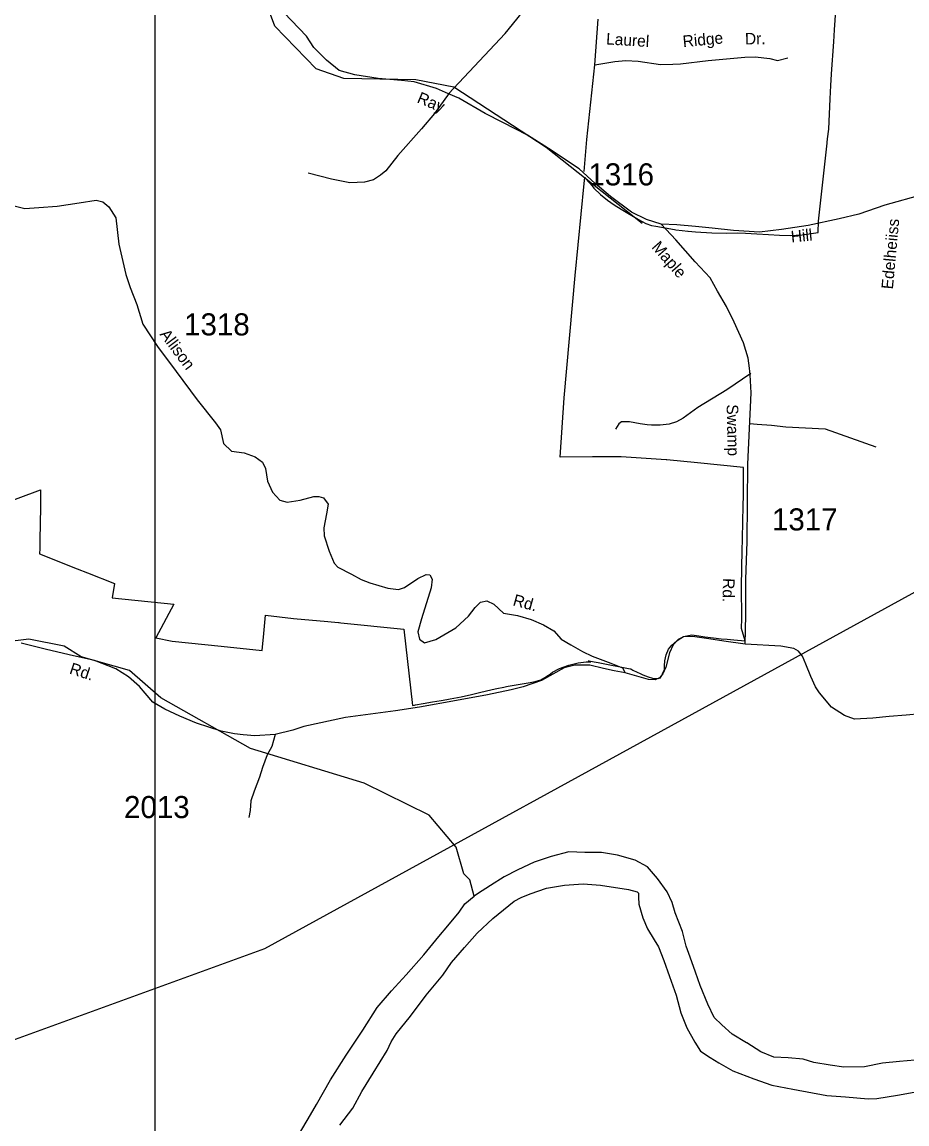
# Model space of a CAD drawing. Extents: x 884530 to 1028605, y 526725 to 653634.
# Drawn here: x 928269 to 933277, y 596749 to 602988 of the extents above; entities that cross this region are included whole.
import ezdxf

# ---------------------------------------------------------------- set-up
doc = ezdxf.new("R2010")
doc.units = 0
for name, color, linetype in [('Exist Boundary Political City Limit New', 7, 'Continuous'), ('Exist Hydrographic Bay Label', 7, 'Continuous'), ('Exist Hydrographic Misc Water Feature', 7, 'Continuous'), ('Exist Road Non-System Type 51', 7, 'Continuous'), ('Exist Road Non-System Type 51 Label', 7, 'Continuous'), ('Exist Road Secondary Type 41 Attributed', 7, 'Continuous'), ('Exist Road Secondary Type 51 Attributed', 7, 'Continuous'), ('Exist Road Secondary Type 51 Label', 7, 'Continuous'), ('Exist Road Secondary Type 51 Number Label', 7, 'Continuous'), ('Exist Utilities Electrical Transmission Line', 7, 'Continuous'), ('Map Preparation Boundary City Limit Buffer Line', 7, 'Continuous'), ('Map Preparation Inset Cut Line', 7, 'Continuous')]:
    doc.layers.add(name, color=color, linetype=linetype)

msp = doc.modelspace()

# ---------------------------------------------------------------- linework, layer by layer
at = {"layer": 'Exist Boundary Political City Limit New'}
for points in [[(932090.6, 600491.7), (931918.2, 600508.6), (931917, 600508.8), (931914.7, 600509.1), (931659.1, 600525.5), (931654.4, 600525.8), (931534.7, 600525.4), (931496.2, 600525.3), (931314.6, 600524.6), (931337.4, 600860.6), (931398.5, 601552.1), (931398.6, 601553.7), (931449.5, 602073.7), (931452.9, 602108.6), (931458.4, 602102.8), (931477.5, 602079.3), (931495.1, 602059.6), (931505.4, 602048), (931543.1, 602012.1), (931582.6, 601979), (931619.9, 601952.8), (931659.1, 601928.8), (931757.1, 601869.3), (931798.3, 601847.4), (931830.9, 601836.7), (931855.8, 601832.2), (931960.8, 601813.1), (931968, 601811.9), (932003.8, 601806.8), (932035.9, 601803.5), (932038.9, 601803.2), (932079.2, 601799.9), (932171.6, 601794.9), (932253.6, 601793.4), (932315.4, 601793.5), (932363.8, 601792.2), (932427.3, 601788.9), (932492.9, 601784.8), (932555.4, 601781), (932615.6, 601779.9), (932684.4, 601783.6), (932774.8, 601797.1), (932775.8, 601859.6), (932825.3, 602302.6), (932825.5, 602305.4), (932827.8, 602326.6), (932833.9, 602382.2), (932842.7, 602553.3), (932846.6, 602628.6), (932849.8, 602692.9), (932849.9, 602693.7), (932862.4, 602876.1), (932867.1, 602944.6), (932878.2, 603107.9)], [(928368.4, 599988.1), (928368.2, 599976.2), (928580.1, 599892.6), (928639.5, 599869.2), (928791.6, 599809.3), (928779.2, 599728.4), (929128.2, 599692.1), (929025.6, 599501.7), (929118.5, 599482.9), (929394.8, 599454.4), (929628, 599430.3), (929636.8, 599525.1), (929646.4, 599628.9), (929805.5, 599610.8), (930000, 599593.2), (930018.8, 599591.6), (930059.4, 599588), (930062.8, 599587.7), (930072.7, 599586.9), (930429.1, 599549.7), (930477.8, 599117.4), (930489, 599120), (930495.7, 599121.6), (930538.9, 599130.3), (930591.4, 599139.3), (930640.6, 599147.1), (930672.1, 599152.3), (930691.2, 599155.5), (930753.2, 599167.6), (930811.6, 599180.6), (930858, 599191.9), (930929.2, 599209.2), (930955.4, 599214.6), (930995.2, 599222.9), (931009.6, 599225.9), (931020.3, 599228.2), (931110.8, 599243.7), (931144.2, 599248.4), (931173.2, 599254.2), (931203.8, 599264.4), (931227.8, 599276.4), (931248.7, 599290.1), (931259.1, 599297.9), (931270.1, 599306.1), (931311.2, 599328.3), (931363.5, 599347.3), (931416.7, 599360.4), (931461.4, 599365.3), (931488.5, 599365.1), (931475.1, 599371.3), (931528.8, 599361.1), (931710.2, 599326.5), (931712.2, 599326.1), (931713.2, 599325.5), (931725.1, 599318.2), (931749.8, 599307.1), (931767.2, 599299.5), (931782.7, 599292.8), (931797.2, 599286.6), (931811.8, 599280.4), (931836.6, 599273.7), (931868.9, 599271.6), (931881.3, 599274.4), (931885.5, 599281.6), (931888.8, 599289), (931892.7, 599298.1), (931901.6, 599315.2), (931904.5, 599322.4), (931905, 599326.8), (931904.8, 599342.8), (931906.4, 599371.2), (931913.5, 599404.8), (931926.9, 599436.4), (931946, 599459.4), (931957.5, 599469.6), (931963.2, 599474.6), (931982.6, 599490.9), (932012.3, 599509.4), (932059.6, 599518.8), (932099.6, 599513.3), (932132.9, 599507.3), (932182.4, 599501.3), (932225.7, 599496.6), (932258.8, 599493.8), (932297.2, 599490.7), (932361.3, 599484.8), (932340.1, 599554.9), (932342.9, 599611), (932340.9, 599792.6), (932342.9, 599894.9), (932345, 600000), (932346.1, 600055.9), (932348.2, 600164.9), (932350.1, 600240.7), (932351.6, 600314.3), (932352.2, 600383.5), (932351.7, 600451.9), (932351.6, 600464.8), (932351.6, 600465.9), (932090.6, 600491.7)], [(928133.2, 600250.9), (928373.7, 600338.8), (928372.4, 600240.9), (928369.9, 600055.8), (928368.7, 600000), (928368.6, 599996), (928368.4, 599988.1)]]:
    msp.add_lwpolyline(points, dxfattribs=at)
at = {"layer": 'Exist Hydrographic Bay Label'}
for points in [[(932369, 597208.8), (932287.4, 597257.6), (932229.5, 597310.7), (932186.2, 597351.5), (932149.6, 597427.3), (932106, 597533.1), (932079.6, 597607.7), (932050.4, 597693.9), (932026.8, 597756.4), (932005.8, 597838.2), (931965.3, 597944.7), (931947.2, 598002.3), (931919.7, 598063.1), (931865.1, 598139.5), (931808.1, 598204.2), (931738.6, 598241.8), (931639.5, 598271.2), (931547.6, 598286.8), (931453.6, 598286), (931362.5, 598289.2), (931262.9, 598263.7), (931167.8, 598232), (931073.8, 598188.3), (930997.3, 598148.3), (930920.2, 598099.3), (930845.7, 598052), (930827.1, 598039.4)], [(930772.7, 597747.8), (930844.2, 597828.9), (930933.6, 597911.9), (931053.5, 598011.1), (931093.8, 598030.3), (931145.3, 598051), (931236.9, 598084.5), (931338.4, 598100.1), (931443.8, 598108.1), (931541.8, 598101.1), (931701.5, 598076), (931749.6, 598062.8), (931758, 598055.9), (931757.9, 598033), (931759.3, 597992.6), (931781.9, 597916.9), (931807.7, 597854.6), (931846.9, 597791.2), (931870.4, 597752.7), (931900, 597675.2), (931933.1, 597583.1), (931970.5, 597477.4), (931996.6, 597377.6), (932031.4, 597292.9), (932076.8, 597212.2), (932109, 597160.2), (932162.6, 597124.6), (932212.5, 597094.2), (932291.1, 597049.1), (932409.2, 597005), (932512.9, 596967.9), (932630.3, 596945.4), (932823.5, 596909.7), (932929, 596902.3), (933057.2, 596891.7), (933105.4, 596892.2), (933223.3, 596912.7), (933358.3, 596936.2)], [(929846.2, 596709.1), (929887.6, 596778.6), (929934.8, 596860.1), (930013.9, 596999.5), (930102.3, 597139), (930197.3, 597280.2), (930278.1, 597408.5), (930359.7, 597503.2), (930443, 597593.6), (930542.2, 597706.5), (930628.2, 597810.9), (930678.3, 597870.3), (930742.4, 597948.1), (930774.6, 597995.3), (930827.1, 598039.4)], [(930067.9, 596742), (930140.6, 596838.8), (930192.4, 596932.4), (930256.1, 597036.7), (930336, 597164.4), (930357.2, 597213.6), (930386.6, 597259), (930468, 597358.9), (930555.9, 597477.7), (930650.2, 597590.6), (930699.1, 597662.9), (930772.7, 597747.8)], [(934029.2, 597204.6), (933863.9, 597180.6), (933758.2, 597168.5), (933665.3, 597163.7), (933555, 597143.3), (933444, 597123.4), (933321.9, 597110.3), (933234.2, 597102.8), (933137.5, 597092.8), (933036.7, 597071.5), (932920.1, 597071.3), (932841.3, 597081.8), (932749.3, 597096.5), (932689.9, 597115), (932604.4, 597123.5), (932524.1, 597127.6), (932449.5, 597156.9), (932369.8, 597208.3)]]:
    msp.add_lwpolyline(points, dxfattribs=at)
at = {"layer": 'Exist Hydrographic Misc Water Feature'}
for points in [[(931777.5, 601846.4), (931234.2, 602277.3), (930712.7, 602619.3), (930497.4, 602659.7), (930089.3, 602667.9), (929932.6, 602723.5), (929699.6, 602964.5), (929631, 603149.6), (929611, 603284.5), (929620.1, 603543.6), (929731.4, 603856.4), (930648.8, 605249.1), (930935.3, 605571.4), (931680.8, 606130.8), (931777.4, 606260.1)], [(930827.1, 598039.4), (930802, 598131.5), (930769.9, 598165), (930725.4, 598316.8), (930573.3, 598497.1), (930204.4, 598678.4), (929561.2, 598875.1), (929054.4, 599161), (928876.6, 599315.5), (928604.1, 599393.1), (928506.3, 599454.1), (928307.5, 599494.3), (928014.4, 599457.5), (927609, 599311.4), (926700.6, 599329.7), (926498.9, 599284.5), (926270.2, 599184), (925987.5, 598979.7), (925734, 598879.7), (925637.8, 598757), (925548, 598578.3), (925358.3, 598408.2), (925282.7, 598386.8)]]:
    msp.add_lwpolyline(points, dxfattribs=at)
at = {"layer": 'Exist Road Non-System Type 51'}
for points in [[(931510.5, 602744.8), (931528.9, 603003.4)], [(931449.9, 602141.1), (931464.3, 602323.6), (931510.5, 602744.8)], [(931510.5, 602744.8), (931623.6, 602765.1), (931685.2, 602770.8), (931756.5, 602765.6), (931882, 602747.9), (931951.9, 602748.8), (931994.4, 602751.1), (932152.4, 602771), (932358.6, 602788.4), (932418.6, 602790.7), (932500.6, 602780.8), (932544, 602770.4), (932603.2, 602784.6)], [(930685.2, 602585.5), (930603, 602469.6), (930529.7, 602383.3), (930396, 602232.3), (930327, 602146.1), (930296.8, 602120.2), (930258, 602094.3), (930206.3, 602081.4), (930124.3, 602077), (930020.8, 602098.6), (929888.7, 602131.7)], [(932393, 600997.5), (932256.6, 600905), (932092.5, 600805.6), (932009.4, 600744.6), (931972.8, 600724.9), (931931, 600711.2), (931880.5, 600705), (931831.9, 600705.4), (931806, 600706.9), (931766, 600712.6), (931707.2, 600724.8), (931660.6, 600724.8), (931646.5, 600712.6), (931628.2, 600682.2)], [(932388.3, 600714), (932428.9, 600710.6), (932510, 600704.5), (932591.1, 600696.4), (932813.4, 600685.6), (933100.6, 600582.4)]]:
    msp.add_lwpolyline(points, dxfattribs=at)
at = {"layer": 'Exist Road Secondary Type 41 Attributed'}
msp.add_lwpolyline([(929701.8, 598954.5), (929681.6, 598886.5), (929655.7, 598838.4), (929629.4, 598767.6), (929612.6, 598711.6), (929582.9, 598632.3), (929563.9, 598578.8), (929558.9, 598523.8), (929553.2, 598483.6)], dxfattribs=at)
at = {"layer": 'Exist Road Secondary Type 51 Attributed'}
for points in [[(930681.8, 602582), (931002.9, 602922.9), (931044.6, 602974), (931077.1, 603013.4), (931114.3, 603062.1), (931142.1, 603127), (931160.7, 603312.6), (931254.3, 603989.9)], [(930681.8, 602582), (930613.4, 602610.7), (930488.4, 602648.7), (930417, 602656.4), (930285, 602668.2), (930152.6, 602689.8), (930063.5, 602713.9), (929992.5, 602772.8), (929919.9, 602844.5), (929877.9, 602908.8), (929709.7, 603084.5), (929478.8, 603353.3), (929291.4, 603579.2)], [(931886.4, 601843.9), (931802.4, 601870.8), (931717.6, 601911.9), (931599.5, 601999.8), (931513, 602074), (931421.4, 602157.4), (931247.5, 602271.6), (931128.6, 602347.5), (930990.1, 602419), (930889.1, 602470.9), (930741.3, 602557), (930681.8, 602582)], [(933368.1, 602011.3), (933151, 601950.5), (933005.1, 601901), (932893, 601873.6), (932717.4, 601836.4), (932566.3, 601813.2), (932441.3, 601798.7), (932294.5, 601806.7), (932174, 601820.4), (932079.4, 601830.6), (931973.6, 601840.6), (931886.4, 601843.9)], [(928154.2, 601964.8), (928283.8, 601931.8), (928363.4, 601938.2), (928468.3, 601945.2), (928591.4, 601963.4), (928689.1, 601978.5), (928725.4, 601969), (928760.5, 601941.1), (928799.6, 601880), (928817.5, 601729.4), (928857, 601558.2), (928880.8, 601484.1), (928918.9, 601388.8), (928952.4, 601277.6), (929035.4, 601150), (929140.3, 601010), (929259.4, 600848.8), (929364.4, 600718.1), (929391.2, 600679.5), (929408.4, 600601.7), (929454.4, 600558.7), (929526.4, 600548.1), (929587.3, 600525.9), (929630.4, 600496.1), (929647.4, 600460.4), (929658.4, 600387.9), (929686.4, 600327), (929728.4, 600280.2), (929768.5, 600268.9), (929843.3, 600280.5), (929919.5, 600301.3), (929949.3, 600300.7), (929975.5, 600294.9), (930000.4, 600259), (929992.3, 600202.7), (929977.6, 600124.3), (929979.3, 600078.3), (930006.5, 599992.4), (930034.3, 599923.6), (930055.2, 599902.2), (930132.5, 599862.6), (930187.3, 599831.3), (930236.5, 599811.9), (930339.6, 599782.3), (930399.5, 599774.5), (930433.5, 599785.6), (930509.4, 599836.6), (930556.4, 599860.6), (930576.4, 599857.6), (930589.4, 599833.7), (930583.5, 599785.2), (930529.4, 599609.1), (930508.6, 599536), (930517.6, 599493.8), (930546.3, 599472.3), (930611.4, 599492), (930723.3, 599558), (930794.5, 599623.5), (930833.3, 599673.9), (930863.4, 599703.5), (930899.6, 599710.6), (930938.3, 599691.5), (930994.4, 599640.5), (931072.5, 599627.1), (931149.6, 599605.9), (931220.5, 599574.2), (931277.5, 599540.3), (931319.2, 599493.5), (931373.9, 599461.6), (931439.6, 599424.1), (931495.6, 599396.9), (931600.9, 599358.6), (931666.9, 599332.4), (931682.6, 599303.9)], [(932361.3, 599465), (932364.1, 599629.8), (932364.1, 599830.9), (932372.5, 600046.8), (932376.7, 600484.7), (932394.4, 600889), (932388.8, 600990.9), (932385.8, 601028.4), (932378.3, 601085.4), (932352.3, 601171.5), (932298.2, 601288.1), (932254.8, 601377), (932205.3, 601463.6), (932163.4, 601539.5), (932078.4, 601629.9), (931968.7, 601755.5), (931886.4, 601843.9)], [(932361.3, 599465), (932239.5, 599482.9), (932155, 599496.5), (932063.5, 599509.3), (932011.8, 599507), (931981.8, 599492.8), (931954.1, 599461.6), (931933, 599416.7), (931912.8, 599335.1), (931895.5, 599297.6), (931876, 599274.4), (931852.1, 599263.3), (931813.9, 599264.8), (931682.6, 599303.9)], [(929701.8, 598954.5), (929585.4, 598947), (929520.7, 598951.5), (929470.5, 598957.1), (929394.8, 598972.9), (929256, 599018.9), (929162.7, 599057.7), (929077.2, 599096.7), (929009.4, 599136.9), (928965.5, 599189), (928933.9, 599226.5), (928870.6, 599280), (928800.4, 599326.4), (928679.4, 599373.2), (928536, 599404.4), (928400, 599437.1), (928264.1, 599470.6)], [(933353.5, 599071.7), (933272.5, 599063.4), (933176.5, 599055.9), (933082.8, 599046.9), (932980.5, 599041), (932922.6, 599061.2), (932849.9, 599108.5), (932781.3, 599189.8), (932759.9, 599223.3), (932732.1, 599281.9), (932703.6, 599352.4), (932685.6, 599398.2), (932662.4, 599425.2), (932636.9, 599441), (932563.4, 599453.7), (932361.3, 599465)], [(931682.6, 599303.9), (931620.4, 599313.6), (931559.6, 599327.1), (931482.3, 599345.8), (931397.3, 599346.6), (931337.3, 599330.9), (931209.4, 599259.6), (931104.6, 599224.3), (931037.5, 599206.5), (930903, 599179.3), (930727.9, 599146.2), (930519, 599109.5), (930382.5, 599087.7), (930099, 599050.2), (929862.8, 598999.1), (929801.3, 598978.1), (929701.8, 598954.5)]]:
    msp.add_lwpolyline(points, dxfattribs=at)
at = {"layer": 'Exist Utilities Electrical Transmission Line'}
msp.add_lwpolyline([(918905.7, 589268.1), (918986.5, 589372.8), (920148.5, 591918.2), (920633.6, 592933.7), (921546.5, 594793.7), (922104.4, 595005.6), (925953.5, 596402.4), (927005.3, 596784.2), (929643.6, 597742), (932587.5, 599357.8), (936025.5, 601245.9), (937007.3, 601768.3), (938516.5, 602500.6), (939519.3, 602974)], dxfattribs=at)
at = {"layer": 'Map Preparation Boundary City Limit Buffer Line'}
for points in [[(932090.6, 600491.7), (931918.2, 600508.6), (931917, 600508.8), (931914.7, 600509.1), (931659.1, 600525.5), (931654.4, 600525.8), (931534.7, 600525.4), (931496.2, 600525.3), (931314.6, 600524.6), (931337.4, 600860.6), (931398.5, 601552.1), (931398.6, 601553.7), (931449.5, 602073.7), (931452.9, 602108.6), (931458.4, 602102.8), (931477.5, 602079.3), (931495.1, 602059.6), (931505.4, 602048), (931543.1, 602012.1), (931582.6, 601979), (931619.9, 601952.8), (931659.1, 601928.8), (931757.1, 601869.3), (931798.3, 601847.4), (931830.9, 601836.7), (931855.8, 601832.2), (931960.8, 601813.1), (931968, 601811.9), (932003.8, 601806.8), (932035.9, 601803.5), (932038.9, 601803.2), (932079.2, 601799.9), (932171.6, 601794.9), (932253.6, 601793.4), (932315.4, 601793.5), (932363.8, 601792.2), (932427.3, 601788.9), (932492.9, 601784.8), (932555.4, 601781), (932615.6, 601779.9), (932684.4, 601783.6), (932774.8, 601797.1), (932775.8, 601859.6), (932825.3, 602302.6), (932825.5, 602305.4), (932827.8, 602326.6), (932833.9, 602382.2), (932842.7, 602553.3), (932846.6, 602628.6), (932849.8, 602692.9), (932849.9, 602693.7), (932862.4, 602876.1), (932867.1, 602944.6), (932878.2, 603107.9)], [(928368.4, 599988.1), (928368.2, 599976.2), (928580.1, 599892.6), (928639.5, 599869.2), (928791.6, 599809.3), (928779.2, 599728.4), (929128.2, 599692.1), (929025.6, 599501.7), (929118.5, 599482.9), (929394.8, 599454.4), (929628, 599430.3), (929636.8, 599525.1), (929646.4, 599628.9), (929805.5, 599610.8), (930000, 599593.2), (930018.8, 599591.6), (930059.4, 599588), (930062.8, 599587.7), (930072.7, 599586.9), (930429.1, 599549.7), (930477.8, 599117.4), (930489, 599120), (930495.7, 599121.6), (930538.9, 599130.3), (930591.4, 599139.3), (930640.6, 599147.1), (930672.1, 599152.3), (930691.2, 599155.5), (930753.2, 599167.6), (930811.6, 599180.6), (930858, 599191.9), (930929.2, 599209.2), (930955.4, 599214.6), (930995.2, 599222.9), (931009.6, 599225.9), (931020.3, 599228.2), (931110.8, 599243.7), (931144.2, 599248.4), (931173.2, 599254.2), (931203.8, 599264.4), (931227.8, 599276.4), (931248.7, 599290.1), (931259.1, 599297.9), (931270.1, 599306.1), (931311.2, 599328.3), (931363.5, 599347.3), (931416.7, 599360.4), (931461.4, 599365.3), (931488.5, 599365.1), (931475.1, 599371.3), (931528.8, 599361.1), (931710.2, 599326.5), (931712.2, 599326.1), (931713.2, 599325.5), (931725.1, 599318.2), (931749.8, 599307.1), (931767.2, 599299.5), (931782.7, 599292.8), (931797.2, 599286.6), (931811.8, 599280.4), (931836.6, 599273.7), (931868.9, 599271.6), (931881.3, 599274.4), (931885.5, 599281.6), (931888.8, 599289), (931892.7, 599298.1), (931901.6, 599315.2), (931904.5, 599322.4), (931905, 599326.8), (931904.8, 599342.8), (931906.4, 599371.2), (931913.5, 599404.8), (931926.9, 599436.4), (931946, 599459.4), (931957.5, 599469.6), (931963.2, 599474.6), (931982.6, 599490.9), (932012.3, 599509.4), (932059.6, 599518.8), (932099.6, 599513.3), (932132.9, 599507.3), (932182.4, 599501.3), (932225.7, 599496.6), (932258.8, 599493.8), (932297.2, 599490.7), (932361.3, 599484.8), (932340.1, 599554.9), (932342.9, 599611), (932340.9, 599792.6), (932342.9, 599894.9), (932345, 600000), (932346.1, 600055.9), (932348.2, 600164.9), (932350.1, 600240.7), (932351.6, 600314.3), (932352.2, 600383.5), (932351.7, 600451.9), (932351.6, 600464.8), (932351.6, 600465.9), (932090.6, 600491.7)], [(928133.2, 600250.9), (928373.7, 600338.8), (928372.4, 600240.9), (928369.9, 600055.8), (928368.7, 600000), (928368.6, 599996), (928368.4, 599988.1)]]:
    msp.add_lwpolyline(points, dxfattribs=at)
at = {"layer": 'Map Preparation Inset Cut Line'}
for points in [[(929019.7, 580367.4), (913851.5, 580367.4), (913851.5, 608590.9), (929019.7, 608590.9)], [(985850.1, 565640.1), (985850.1, 581125.7), (1003401.7, 581125.7), (1003401.7, 608590.9), (929019.7, 608590.9), (929019.7, 565640.1)]]:
    msp.add_lwpolyline(points, close=True, dxfattribs=at)

# ---------------------------------------------------------------- texts
at = {"layer": 'Exist Road Non-System Type 51 Label'}
for s, rotation, p in [('Laurel', 356.34728, (931572.7, 602861.5)), ('Ridge', 5.41076, (932010.5, 602845.4)), ('Dr.', 0.82863, (932360.2, 602860.6)), ('Edelheiiss', 84.76202, (933196.9, 601473))]:
    msp.add_text(s, height=65.62, rotation=rotation, dxfattribs=at).set_placement(p)
at = {"layer": 'Exist Road Secondary Type 51 Label'}
for s, rotation, p in [('Ray', 337.19961, (930499.3, 602534.1)), ('Hill', 5.6753, (932622.9, 601739.3)), ('Maple', 311.13757, (931828.1, 601711.7)), ('Allison', 306.83635, (929045.1, 601219.1)), ('Swamp', 271.33003, (932255.9, 600822.7)), ('Rd.', 268.74735, (932235.9, 599839.8)), ('Rd.', 344.58433, (931042.4, 599686.5)), ('Rd.', 341.9692, (928532.4, 599300.3))]:
    msp.add_text(s, height=65.62, rotation=rotation, dxfattribs=at).set_placement(p)
at = {"layer": 'Exist Road Secondary Type 51 Number Label'}
for s, p in [('1316', (931473.6, 602062.9)), ('1318', (929185.7, 601213.6)), ('1317', (932512.6, 600109.4)), ('2013', (928845.8, 598480.8))]:
    msp.add_text(s, height=125, dxfattribs=at).set_placement(p)

doc.saveas('drawing.dxf')
